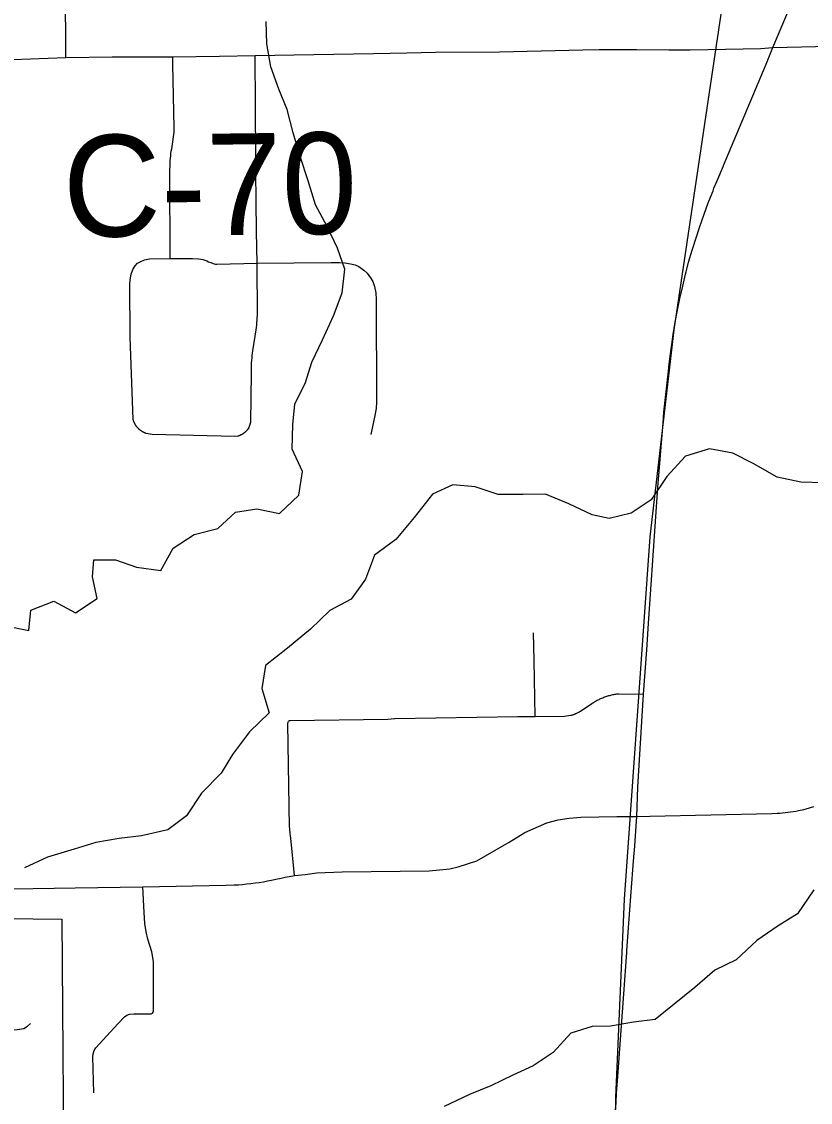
# Model space of a CAD drawing. Extents: x 0 to 34, y 0 to 22.
# Drawn here: x 4.5463 to 4.7668, y 16.5239 to 16.8261 of the extents above; entities that cross this region are included whole.
import ezdxf

# ---------------------------------------------------------------- set-up
doc = ezdxf.new("R2010")
doc.units = 0
for name, color, linetype in [('GM_X_City_Street', 7, 'Continuous'), ('GM_X_Corporation', 7, 'Continuous'), ('GM_X_County_Road', 7, 'Continuous'), ('GM_X_County_Road_Text', 7, 'Continuous'), ('GM_X_Minor_River', 7, 'Continuous'), ('GM_X_Rail_Line', 7, 'Continuous'), ('GM_X_Township_Road', 7, 'Continuous'), ('GM_X_US_Route', 7, 'Continuous')]:
    doc.layers.add(name, color=color, linetype=linetype)

msp = doc.modelspace()

# ---------------------------------------------------------------- linework, layer by layer
at = {"layer": 'GM_X_City_Street'}
msp.add_lwpolyline([(4.52379, 16.54393), (4.54042, 16.544), (4.54245, 16.54411), (4.54508, 16.54429), (4.54697, 16.5446), (4.54795, 16.54524), (4.54882, 16.546)], dxfattribs=at)
at = {"layer": 'GM_X_Corporation'}
msp.add_lwpolyline([(3.94361, 16.26462), (4.11505, 16.26726), (4.11454, 16.22149), (4.2453, 16.21837), (4.24646, 16.15685), (4.29266, 16.15471), (4.29296, 16.07558), (4.38498, 16.07652), (4.4289, 16.07563), (4.42931, 16.30984), (4.29207, 16.30987), (4.29205, 16.31477), (4.11679, 16.3141), (4.11665, 16.34924), (4.29192, 16.34991), (4.292, 16.32984), (4.42934, 16.3298), (4.42977, 16.57664), (4.55752, 16.57514), (4.55823, 16.48812), (4.70793, 16.4887), (4.70748, 16.46102), (4.70703, 16.39411), (5.06497, 16.39937)], dxfattribs=at)
at = {"layer": 'GM_X_County_Road'}
for points in [[(4.72725, 16.81824), (4.73326, 16.81817), (4.75302, 16.81863), (4.75631, 16.81883), (4.80818, 16.82005), (4.84069, 16.82052)], [(4.51768, 16.81517), (4.52174, 16.81525), (4.54388, 16.81551), (4.55871, 16.81603), (4.57162, 16.81621), (4.58863, 16.81624), (4.60167, 16.81647), (4.61163, 16.81664), (4.62804, 16.81694), (4.64472, 16.81722), (4.65402, 16.8174), (4.66199, 16.81757), (4.67993, 16.81767), (4.69159, 16.81797), (4.70321, 16.81821)], [(4.70321, 16.81821), (4.70775, 16.8183), (4.71823, 16.81835), (4.72725, 16.81824)]]:
    msp.add_lwpolyline(points, dxfattribs=at)
at = {"layer": 'GM_X_Minor_River'}
for points in [[(4.54192, 16.65718), (4.54835, 16.65585), (4.54892, 16.66155), (4.55535, 16.66402), (4.56141, 16.6608), (4.56747, 16.66479), (4.56614, 16.67086), (4.56651, 16.67561), (4.57257, 16.67561), (4.57844, 16.67353), (4.58526, 16.67259), (4.58866, 16.67885), (4.59452, 16.68266), (4.60115, 16.68437), (4.60607, 16.68893), (4.61212, 16.68988), (4.61837, 16.68856), (4.62386, 16.69369), (4.6248, 16.70033), (4.62195, 16.70659), (4.62214, 16.71343), (4.6227, 16.71912), (4.62572, 16.7252), (4.62742, 16.73089), (4.63044, 16.73716), (4.63347, 16.7438), (4.63592, 16.75026), (4.63667, 16.7569), (4.63459, 16.76278), (4.63174, 16.76885), (4.62852, 16.77492), (4.62643, 16.78156), (4.62415, 16.78839), (4.62225, 16.79503), (4.62054, 16.80149), (4.61827, 16.80718), (4.61599, 16.81344), (4.61485, 16.81989), (4.61465, 16.82615)], [(4.77065, 16.69712), (4.76421, 16.69735), (4.75756, 16.69871), (4.75085, 16.70254), (4.74512, 16.70544), (4.73866, 16.70662), (4.7319, 16.70457), (4.72673, 16.69895), (4.72235, 16.69239), (4.71676, 16.68866), (4.71055, 16.68719), (4.7058, 16.68822), (4.6993, 16.69129), (4.69281, 16.69399), (4.68657, 16.69384), (4.67957, 16.69387), (4.6731, 16.696), (4.66684, 16.69661), (4.66123, 16.69402), (4.65608, 16.68745), (4.65093, 16.68126), (4.64498, 16.67694), (4.64249, 16.67025), (4.63846, 16.66465), (4.63248, 16.66148), (4.62711, 16.65623), (4.62062, 16.65096), (4.61449, 16.64607), (4.6135, 16.6396), (4.61555, 16.63281), (4.61, 16.62756), (4.60523, 16.62119), (4.60213, 16.616), (4.59659, 16.61036), (4.59239, 16.604), (4.58718, 16.60009), (4.57984, 16.5984), (4.57362, 16.59769), (4.56703, 16.59659), (4.56102, 16.59474), (4.55351, 16.59248), (4.54715, 16.58949)], [(4.76778, 16.58339), (4.76321, 16.57665), (4.7578, 16.5733), (4.75184, 16.56918), (4.7461, 16.56373), (4.74012, 16.56093), (4.73456, 16.55606), (4.7288, 16.55137), (4.72342, 16.54708), (4.71738, 16.54637), (4.71098, 16.54527), (4.70588, 16.54515), (4.69987, 16.54331), (4.69489, 16.53788), (4.6893, 16.53414), (4.68368, 16.53155), (4.67751, 16.52856), (4.67152, 16.52614), (4.66441, 16.52275)]]:
    msp.add_lwpolyline(points, dxfattribs=at)
at = {"layer": 'GM_X_Rail_Line'}
msp.add_lwpolyline([(4.43685, 15.66093), (4.44526, 15.70389), (4.44575, 15.72213), (4.44738, 15.72375), (4.67295, 15.72553), (4.67232, 15.9707), (4.70157, 16.26056), (4.70968, 16.34189), (4.71249, 16.52531), (4.71483, 16.58077), (4.72207, 16.68209), (4.72875, 16.7399), (4.76791, 17.00293), (4.79375, 17.14663)], dxfattribs=at)
at = {"layer": 'GM_X_Township_Road'}
for points in [[(4.55871, 16.81603), (4.55846, 16.85597), (4.55834, 16.8655), (4.55822, 16.87494), (4.5581, 16.88453), (4.55777, 16.90992), (4.55765, 16.9196), (4.55761, 16.92244), (4.55753, 16.92929), (4.55743, 16.93671), (4.55728, 16.9485), (4.55724, 16.95175), (4.55717, 16.95826), (4.55704, 16.96946), (4.55687, 16.98414), (4.55673, 16.99692), (4.55662, 17.00652), (4.55642, 17.02439), (4.55606, 17.06039), (4.55536, 17.08191), (4.55518, 17.09587)], [(4.58781, 16.75986), (4.58772, 16.78388), (4.5878, 16.78662), (4.58785, 16.78728), (4.58791, 16.78794), (4.58799, 16.7886), (4.58807, 16.78926), (4.58817, 16.78992), (4.58828, 16.79057), (4.5884, 16.79123), (4.58851, 16.79188), (4.58862, 16.79253), (4.58872, 16.79319), (4.5888, 16.79385), (4.58887, 16.79451), (4.58893, 16.79517), (4.58898, 16.79583), (4.58901, 16.79649), (4.58861, 16.81415), (4.58863, 16.81624)], [(4.60981, 16.71249), (4.61016, 16.71328), (4.61037, 16.71414), (4.61057, 16.72781), (4.61063, 16.73072), (4.61068, 16.73138), (4.61074, 16.73205), (4.61081, 16.73271), (4.61089, 16.73337), (4.61098, 16.73403), (4.61186, 16.73996), (4.61195, 16.74062), (4.61204, 16.74128), (4.6121, 16.74195), (4.61216, 16.74261), (4.61221, 16.74327), (4.61225, 16.74394), (4.61219, 16.75852), (4.61201, 16.76743), (4.61192, 16.77592), (4.61183, 16.78406), (4.61169, 16.80629), (4.61165, 16.81295), (4.61163, 16.81664)], [(4.60981, 16.71249), (4.60942, 16.71196), (4.60935, 16.71188), (4.60929, 16.71181), (4.60922, 16.71173), (4.60915, 16.71166), (4.60908, 16.71159), (4.60901, 16.71152), (4.60893, 16.71145), (4.60886, 16.71138), (4.60879, 16.71131), (4.60871, 16.71124), (4.60863, 16.71118), (4.60856, 16.71112), (4.60848, 16.71105), (4.60839, 16.71099), (4.60831, 16.71094), (4.60823, 16.71088), (4.60815, 16.71082), (4.60806, 16.71077), (4.60797, 16.71072), (4.60789, 16.71066), (4.6078, 16.71061), (4.60771, 16.71056), (4.60762, 16.71052), (4.60753, 16.71047), (4.60744, 16.71043), (4.60735, 16.71039), (4.60726, 16.71035), (4.60716, 16.71031), (4.60707, 16.71027), (4.60698, 16.71023), (4.60688, 16.7102), (4.60679, 16.71017), (4.60589, 16.71008), (4.58279, 16.71065), (4.58115, 16.71095), (4.58106, 16.71099), (4.58096, 16.71102), (4.58087, 16.71106), (4.58078, 16.7111), (4.58068, 16.71114), (4.58059, 16.71118), (4.5805, 16.71122), (4.58041, 16.71127), (4.58032, 16.71131), (4.58023, 16.71136), (4.58015, 16.71141), (4.58006, 16.71146), (4.57997, 16.71152), (4.57989, 16.71157), (4.57981, 16.71163), (4.57972, 16.71168), (4.57964, 16.71174), (4.57956, 16.7118), (4.57948, 16.71186), (4.5794, 16.71193), (4.57932, 16.71199), (4.57925, 16.71205), (4.57917, 16.71212), (4.57909, 16.71219), (4.57902, 16.71226), (4.57895, 16.71233), (4.57888, 16.7124), (4.57881, 16.71248), (4.57874, 16.71255), (4.57867, 16.71263), (4.57861, 16.7127), (4.57854, 16.71278), (4.57848, 16.71286), (4.57842, 16.71294), (4.57836, 16.71302), (4.5783, 16.7131), (4.57824, 16.71319), (4.57818, 16.71327), (4.57813, 16.71336), (4.57807, 16.71344), (4.57802, 16.71353), (4.57798, 16.71362), (4.57793, 16.7137), (4.57788, 16.71379), (4.57783, 16.71388), (4.57779, 16.71397), (4.57775, 16.71407), (4.5777, 16.71416), (4.57766, 16.71425), (4.57763, 16.71435), (4.57759, 16.71444), (4.57756, 16.71454), (4.57746, 16.71483), (4.57668, 16.73783), (4.57658, 16.75265), (4.57666, 16.7539), (4.57693, 16.7555), (4.57744, 16.75679), (4.57806, 16.75784), (4.57874, 16.75854), (4.57946, 16.75893), (4.58064, 16.75946), (4.5821, 16.75974), (4.58781, 16.75986)], [(4.58781, 16.75986), (4.5941, 16.7599), (4.5959, 16.75979), (4.59641, 16.75972), (4.59695, 16.7596), (4.59755, 16.75941), (4.5981, 16.75918), (4.5986, 16.75897), (4.59917, 16.75874), (4.59985, 16.7585), (4.60018, 16.75841), (4.60051, 16.75833), (4.60088, 16.75829), (4.61219, 16.75852), (4.63287, 16.75872), (4.63515, 16.75876), (4.63665, 16.75866), (4.63826, 16.75842), (4.63953, 16.75806), (4.64057, 16.75761), (4.64199, 16.75661), (4.64295, 16.75576), (4.64389, 16.7545), (4.64447, 16.75341), (4.645, 16.75203), (4.64533, 16.75023), (4.64544, 16.74845), (4.64558, 16.71983), (4.6454, 16.71791), (4.64507, 16.71595), (4.64397, 16.71065)], [(4.68992, 16.63177), (4.68963, 16.64744), (4.68939, 16.65524)], [(4.62257, 16.58737), (4.6216, 16.59779), (4.62149, 16.59848), (4.62142, 16.59897), (4.62136, 16.59946), (4.62131, 16.59995), (4.62126, 16.60045), (4.62123, 16.60094), (4.62077, 16.62976), (4.62084, 16.63025), (4.62088, 16.63036), (4.62093, 16.63049), (4.62101, 16.63057), (4.62112, 16.63064), (4.62123, 16.63069), (4.62137, 16.63072), (4.64871, 16.63106), (4.65053, 16.63126), (4.6507, 16.63129), (4.68507, 16.6318), (4.68992, 16.63177), (4.69812, 16.63194), (4.69979, 16.63214), (4.70006, 16.6322), (4.7002, 16.63224), (4.70034, 16.63228), (4.70047, 16.63232), (4.70061, 16.63236), (4.70074, 16.63241), (4.70087, 16.63246), (4.70101, 16.63251), (4.70114, 16.63256), (4.70127, 16.63262), (4.7014, 16.63267), (4.70153, 16.63273), (4.70166, 16.6328), (4.70178, 16.63286), (4.70191, 16.63293), (4.70203, 16.63299), (4.70216, 16.63306), (4.70228, 16.63314), (4.7024, 16.63321), (4.70256, 16.63331), (4.70576, 16.63545), (4.706, 16.6356), (4.70625, 16.63576), (4.70649, 16.63591), (4.70674, 16.63606), (4.70699, 16.6362), (4.70725, 16.63634), (4.70751, 16.63647), (4.70776, 16.6366), (4.70802, 16.63673), (4.70829, 16.63684), (4.70856, 16.63696), (4.70882, 16.63707), (4.70909, 16.63718), (4.70936, 16.63728), (4.70963, 16.63737), (4.70991, 16.63746), (4.71019, 16.63755), (4.71046, 16.63764), (4.71074, 16.63771), (4.71102, 16.63778), (4.71131, 16.63785), (4.71159, 16.63792), (4.71187, 16.63797), (4.71215, 16.63802), (4.71244, 16.63807), (4.71273, 16.63811), (4.71301, 16.63815), (4.7133, 16.63819), (4.72021, 16.63807)], [(4.7183, 16.60382), (4.72193, 16.6039), (4.7561, 16.6047), (4.75759, 16.60476), (4.75833, 16.60481), (4.75908, 16.60487), (4.75982, 16.60495), (4.76056, 16.60504), (4.7613, 16.60514), (4.76204, 16.60525), (4.76278, 16.60538), (4.76351, 16.60552), (4.76497, 16.60585), (4.76569, 16.60603), (4.76784, 16.60666)], [(4.51411, 16.5832), (4.56126, 16.58388), (4.58023, 16.5842), (4.6034, 16.58462), (4.60574, 16.5847), (4.60691, 16.58478), (4.60808, 16.58487), (4.60925, 16.58498), (4.61042, 16.58511), (4.61158, 16.58526), (4.61274, 16.58543), (4.6139, 16.58562), (4.61506, 16.58584), (4.61621, 16.58607), (4.61736, 16.58632), (4.61887, 16.58665), (4.62001, 16.58687), (4.62115, 16.58707), (4.62257, 16.58737), (4.62558, 16.58767), (4.62882, 16.58808), (4.63597, 16.5884), (4.66023, 16.58862), (4.66601, 16.58926), (4.6684, 16.5898), (4.67362, 16.59141), (4.68264, 16.59668), (4.68699, 16.59942), (4.69318, 16.60206), (4.69637, 16.60292), (4.69943, 16.60334), (4.7027, 16.60364), (4.71273, 16.60387), (4.7183, 16.60382)], [(4.56647, 16.52654), (4.56624, 16.53665), (4.56636, 16.53752), (4.56659, 16.53845), (4.56707, 16.53919), (4.57002, 16.54246), (4.57332, 16.54598), (4.57505, 16.54781), (4.57573, 16.54832), (4.5765, 16.54855), (4.57765, 16.54865), (4.58252, 16.54865), (4.58291, 16.54884), (4.58319, 16.54929), (4.58323, 16.56182), (4.58316, 16.56324), (4.58303, 16.56444), (4.58272, 16.56603), (4.58162, 16.56959), (4.58117, 16.5716), (4.58079, 16.57392), (4.58054, 16.57702), (4.58023, 16.5842)]]:
    msp.add_lwpolyline(points, dxfattribs=at)
at = {"layer": 'GM_X_US_Route'}
for points in [[(4.75631, 16.81883), (4.75797, 16.8226), (4.75997, 16.82741), (4.76438, 16.83797), (4.76454, 16.83835), (4.77133, 16.85465), (4.77137, 16.85474), (4.77263, 16.85776), (4.77444, 16.86212), (4.77684, 16.86786), (4.78175, 16.87964), (4.78425, 16.88565), (4.78908, 16.89716), (4.79529, 16.91198)], [(4.7383, 16.77543), (4.73847, 16.77588), (4.73962, 16.77882), (4.73988, 16.77951), (4.74069, 16.78142), (4.74251, 16.78575), (4.74258, 16.78591), (4.75374, 16.81247), (4.75494, 16.81532), (4.75505, 16.81558), (4.75631, 16.81883)], [(4.72566, 16.71388), (4.7259, 16.71689), (4.72713, 16.7284), (4.72725, 16.72945), (4.72752, 16.73182), (4.72798, 16.73524), (4.72807, 16.73585), (4.72818, 16.73661), (4.72849, 16.73865), (4.72906, 16.74205), (4.7297, 16.74544), (4.73037, 16.74872), (4.73114, 16.75218), (4.73195, 16.75553), (4.7321, 16.75613), (4.7323, 16.7569), (4.73281, 16.75887), (4.73375, 16.7622), (4.73394, 16.76279), (4.73582, 16.76857), (4.73711, 16.77224), (4.7383, 16.77543)], [(4.72108, 16.65042), (4.7216, 16.65782), (4.72422, 16.69582), (4.72566, 16.71388)], [(4.71251, 16.52398), (4.71265, 16.52637), (4.71314, 16.5324), (4.71323, 16.53374), (4.71468, 16.55424), (4.7155, 16.56583), (4.71554, 16.56641), (4.71601, 16.57274), (4.71611, 16.57406), (4.71723, 16.58892), (4.71759, 16.5937), (4.71764, 16.59438), (4.7183, 16.60382), (4.71863, 16.61204), (4.72021, 16.63807), (4.72108, 16.65042)], [(4.71156, 16.47459), (4.7118, 16.49138), (4.71184, 16.49411), (4.71176, 16.50221), (4.71183, 16.50825), (4.712, 16.5143), (4.71224, 16.51968), (4.71251, 16.52398)]]:
    msp.add_lwpolyline(points, dxfattribs=at)

# ---------------------------------------------------------------- texts
at = {"layer": 'GM_X_County_Road_Text'}
msp.add_text('C-70', height=0.028409, rotation=0.6858, dxfattribs=at).set_placement((4.55796, 16.76585))

doc.saveas('drawing.dxf')
